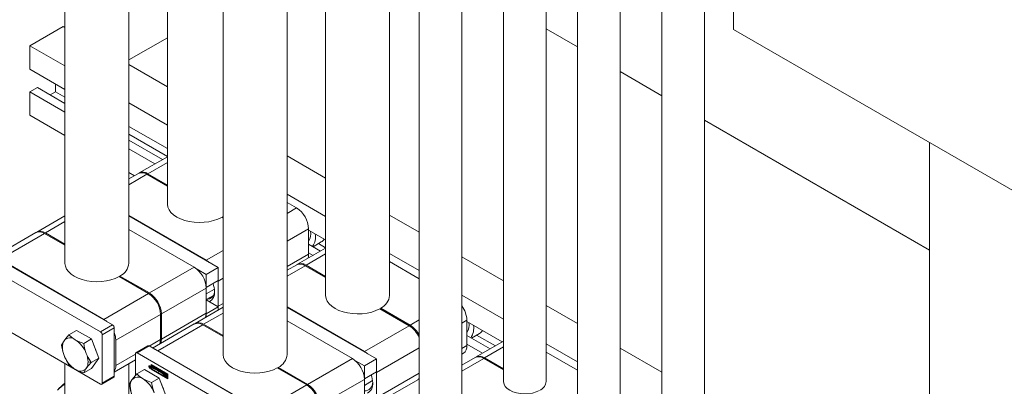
# Model space of a CAD drawing. Header units: millimetres. Extents: x 450 to 25135, y 150 to 17673.
# Tile 296 of 463: x 17151 to 17613, y 10925 to 11096. Entities that reach past the tile are written whole.
import ezdxf

# ---------------------------------------------------------------- set-up
doc = ezdxf.new("R2010")
doc.units = ezdxf.units.MM
doc.linetypes.add('SLD-Centrada-doble', pattern=[12.7, 6.35, -1.27, 1.27, -1.27, 1.27, -1.27])
doc.linetypes.add('SLD-Continua', pattern=[0])
doc.layers.add('COTAS', color=1, linetype='SLD-Continua')
doc.layers.add('OCULTA', color=8, linetype='SLD-Continua')

msp = doc.modelspace()

# ---------------------------------------------------------------- linework, layer by layer
at = {"color": 7, "linetype": 'SLD-Continua', "lineweight": 18, "ltscale": 30}
for p, q in [((17172.52, 11996.83), (17172.52, 10982.26)), ((17202.52, 10982.26), (17202.52, 11996.78)), ((17220.61, 11969.08), (17220.61, 11010.01)), ((17294.85, 11964.36), (17294.85, 10967.16)), ((17246.77, 11953.98), (17246.77, 10939.41)), ((17276.77, 10939.41), (17276.77, 11953.93)), ((17324.85, 10967.16), (17324.85, 11928.5)), ((17338.74, 11920.48), (17338.74, 10903.9)), ((17358.74, 10903.9), (17358.74, 11921.66)), ((17378.34, 11897.63), (17378.34, 10926.75)), ((17452.59, 11890.12), (17452.59, 10883.9)), ((17398.34, 10926.75), (17398.34, 11886.09)), ((17432.99, 10861.05), (17432.99, 11878.81)), ((17472.59, 10883.9), (17472.59, 11882.22)), ((17412.99, 11877.63), (17412.99, 10861.05)), ((17172.52, 10935.19), (17172.52, 10917.54)), ((17202.52, 10917.54), (17202.52, 10935.14))]:
    msp.add_line(p, q, dxfattribs=at)
at = {"layer": 'COTAS', "linetype": 'SLD-Continua', "lineweight": 18, "ltscale": 30}
for p, q in [((17156.06, 11084.28), (17171.61, 11093.26)), ((17172.52, 11092.74), (17171.61, 11093.26)), ((17172.52, 11074.78), (17156.06, 11084.28)), ((17156.06, 11073.26), (17156.06, 11084.28)), ((17220.61, 11064.99), (17202.52, 11075.42)), ((17172.52, 11063.76), (17156.06, 11073.26)), ((17168.08, 11062.64), (17168.08, 11066.32)), ((17156.06, 11062.64), (17159.59, 11064.68)), ((17172.52, 11053.14), (17156.06, 11062.64)), ((17156.06, 11051.62), (17156.06, 11062.64)), ((17172.52, 11057.22), (17159.59, 11064.68)), ((17165.61, 11061.21), (17168.08, 11062.64)), ((17172.52, 11060.07), (17168.08, 11062.64)), ((17220.61, 11047.03), (17202.52, 11057.47)), ((17172.52, 11042.12), (17156.06, 11051.62)), ((17220.61, 11036.01), (17202.52, 11046.44)), ((17220.61, 11032.32), (17202.52, 11042.76)), ((17218.23, 11030.84), (17202.52, 11039.91)), ((17214.69, 11028.8), (17202.52, 11035.83)), ((17220.61, 11032.21), (17207.42, 11024.61)), ((17294.85, 11022.14), (17276.77, 11032.57)), ((17205.14, 11023.29), (17202.52, 11024.8)), ((17207, 11024.36), (17202.52, 11021.78)), ((17220.61, 11018.42), (17211, 11023.97)), ((17211.42, 11024.21), (17220.61, 11018.91)), ((17294.85, 11004.18), (17276.77, 11014.62)), ((17281.21, 11008.17), (17276.77, 11010.74)), ((17172.52, 11004.46), (17159.34, 10996.85)), ((17238.79, 10983.69), (17202.52, 11004.62)), ((17244.44, 10980.22), (17202.52, 11004.41)), ((17246.77, 11003.32), (17246, 11003.77)), ((17246.77, 11004.23), (17246.42, 11004.01)), ((17246.42, 11004.01), (17246.42, 11003.52)), ((17246.42, 11004.01), (17246.77, 11003.81)), ((17338.74, 10996.8), (17324.85, 11004.82)), ((17158.92, 10996.61), (17139.39, 10985.34)), ((17172.52, 10990.67), (17162.91, 10996.21)), ((17163.34, 10996.46), (17172.52, 10991.16)), ((17233.13, 10980.42), (17202.52, 10998.09)), ((17286.87, 10998.37), (17286.87, 10986.53)), ((17294.85, 10993.15), (17286.87, 10997.76)), ((17292.48, 10987.99), (17286.87, 10991.23)), ((17288.97, 10990.01), (17292.8, 10992.22)), ((17294.85, 10989.47), (17291.44, 10991.44)), ((17294.85, 10989.36), (17281.67, 10981.75)), ((17288.94, 10985.95), (17286.87, 10987.14)), ((17338.74, 10978.85), (17324.85, 10986.87)), ((17189.22, 10950.06), (17132.09, 10983.03)), ((17194.88, 10953.32), (17137.74, 10986.3)), ((17190.7, 10955.93), (17141.91, 10984.09)), ((17338.74, 10974.97), (17324.85, 10982.99)), ((17378.34, 10973.95), (17358.74, 10985.26)), ((17234.53, 10979.41), (17238.79, 10976.95)), ((17238.79, 10976.95), (17244.44, 10980.22)), ((17244.44, 10974.17), (17244.44, 10980.22)), ((17281.25, 10981.51), (17276.77, 10978.93)), ((17294.85, 10975.57), (17285.24, 10981.11)), ((17285.67, 10981.36), (17294.85, 10976.06)), ((17211.71, 10968.05), (17197.91, 10976.01)), ((17198.34, 10976.26), (17198.34, 10975.77)), ((17198.34, 10976.26), (17212.13, 10968.3)), ((17238.79, 10976.95), (17238.79, 10970.91)), ((17238.79, 10970.91), (17244.44, 10974.17)), ((17244.44, 10974.17), (17244.44, 10973.89)), ((17244.44, 10962.05), (17244.44, 10973.89)), ((17238.79, 10970.91), (17238.78, 10970.91)), ((17238.79, 10970.62), (17238.79, 10958.78)), ((17238.79, 10967.84), (17242.62, 10970.05)), ((17238.79, 10965.25), (17242.15, 10967.19)), ((17244.44, 10961.76), (17238.79, 10965.03)), ((17378.34, 10955.99), (17358.74, 10967.31)), ((17246.77, 10961.61), (17233.59, 10954)), ((17238.79, 10958.5), (17244.44, 10961.76)), ((17244.44, 10962.05), (17244.44, 10961.76)), ((17244.44, 10960.27), (17244.44, 10961.76)), ((17313.03, 10940.83), (17276.77, 10961.76)), ((17318.69, 10937.37), (17276.77, 10961.56)), ((17334.03, 10952.96), (17320.24, 10960.91)), ((17320.67, 10961.16), (17320.67, 10960.67)), ((17320.67, 10961.16), (17334.46, 10953.2)), ((17412.99, 10953.95), (17398.34, 10962.41)), ((17189.22, 10925.56), (17132.09, 10958.53)), ((17217.36, 10946.42), (17217.36, 10958.26)), ((17217.79, 10958.5), (17217.79, 10946.66)), ((17238.79, 10958.5), (17238.78, 10958.5)), ((17238.79, 10958.5), (17238.79, 10957.01)), ((17307.38, 10937.57), (17276.77, 10955.24)), ((17361.12, 10955.52), (17361.12, 10943.68)), ((17377.69, 10945.35), (17361.12, 10954.91)), ((17177.97, 10950.75), (17174.41, 10948.69)), ((17184.91, 10946.75), (17177.97, 10950.75)), ((17195.65, 10929.27), (17195.65, 10951.98)), ((17233.16, 10953.76), (17213.64, 10942.49)), ((17246.77, 10947.82), (17237.16, 10953.36)), ((17237.59, 10953.61), (17246.77, 10948.31)), ((17184.91, 10946.75), (17181.35, 10944.69)), ((17188.38, 10937.8), (17184.91, 10946.75)), ((17190, 10948.71), (17190, 10926.01)), ((17196.36, 10934.29), (17196.36, 10946.14)), ((17372.02, 10942.08), (17361.12, 10948.37)), ((17363.22, 10947.16), (17367.04, 10949.37)), ((17378.34, 10945.72), (17365.46, 10938.29)), ((17374.5, 10943.51), (17365.69, 10948.59)), ((17211.44, 10943.5), (17205.78, 10940.24)), ((17269.12, 10910.47), (17211.99, 10943.45)), ((17264.95, 10913.08), (17216.16, 10941.24)), ((17368.49, 10940.04), (17361.12, 10944.29)), ((17412.99, 10936), (17398.34, 10944.45)), ((17412.99, 10932.12), (17398.34, 10940.57)), ((17452.59, 10931.1), (17432.99, 10942.41)), ((17188.38, 10937.8), (17184.82, 10935.74)), ((17184.91, 10932.86), (17188.38, 10937.8)), ((17195.65, 10931.18), (17205.55, 10936.89)), ((17205.55, 10939.73), (17205.55, 10929.54)), ((17263.47, 10907.21), (17206.33, 10940.18)), ((17308.78, 10936.56), (17313.03, 10934.1)), ((17313.03, 10934.1), (17318.69, 10937.37)), ((17318.69, 10931.32), (17318.69, 10937.37)), ((17358.74, 10939.6), (17359.46, 10940.02)), ((17365.04, 10938.05), (17358.74, 10934.41)), ((17378.34, 10932.28), (17369.04, 10937.65)), ((17369.46, 10937.9), (17378.34, 10932.77)), ((17184.91, 10932.86), (17181.35, 10930.81)), ((17209.79, 10932.39), (17206.23, 10930.33)), ((17216.73, 10928.38), (17209.79, 10932.39)), ((17212.18, 10934.08), (17212.04, 10934)), ((17212.1, 10933.97), (17212.21, 10933.9)), ((17212.22, 10933.67), (17212.1, 10933.97)), ((17212.25, 10933.65), (17212.11, 10933.57)), ((17212.28, 10934.11), (17212.18, 10934.08)), ((17212.21, 10933.9), (17212.35, 10933.56)), ((17212.29, 10933.71), (17212.22, 10933.67)), ((17212.32, 10933.62), (17212.23, 10933.57)), ((17212.32, 10933.62), (17212.23, 10933.57)), ((17212.28, 10933.38), (17212.3, 10933.37)), ((17212.45, 10933.19), (17212.28, 10933.28)), ((17212.3, 10933.37), (17212.31, 10933.36)), ((17212.31, 10933.36), (17212.35, 10933.34)), ((17212.35, 10933.56), (17212.32, 10933.54)), ((17212.35, 10933.53), (17212.32, 10933.54)), ((17212.35, 10933.83), (17212.45, 10933.77)), ((17212.35, 10933.56), (17212.35, 10933.83)), ((17212.45, 10933.61), (17212.35, 10933.56)), ((17212.45, 10933.59), (17212.35, 10933.53)), ((17212.35, 10933.34), (17212.35, 10933.53)), ((17212.45, 10933.4), (17212.35, 10933.34)), ((17212.45, 10933.35), (17212.42, 10933.36)), ((17212.45, 10933.77), (17212.45, 10933.19)), ((17212.55, 10933.11), (17212.69, 10933.2)), ((17212.98, 10932.57), (17212.98, 10934.71)), ((17212.98, 10934.71), (17220.76, 10930.22)), ((17212.98, 10932.57), (17213.12, 10932.65)), ((17220.76, 10928.08), (17212.98, 10932.57)), ((17213.12, 10934.63), (17213.12, 10932.65)), ((17213.12, 10932.65), (17220.76, 10928.24)), ((17213.29, 10934.49), (17213.15, 10934.41)), ((17213.15, 10934.41), (17213.15, 10932.67)), ((17218.78, 10931.16), (17213.15, 10934.41)), ((17213.15, 10932.67), (17218.78, 10929.42)), ((17213.27, 10933.59), (17213.83, 10933.26)), ((17213.27, 10933.38), (17213.27, 10933.59)), ((17213.41, 10933.46), (17213.27, 10933.38)), ((17214.07, 10932.92), (17213.27, 10933.38)), ((17218.92, 10931.24), (17213.29, 10934.49)), ((17213.3, 10933.92), (17213.83, 10933.61)), ((17213.3, 10933.72), (17213.3, 10933.92)), ((17213.44, 10933.8), (17213.3, 10933.72)), ((17213.83, 10933.41), (17213.3, 10933.72)), ((17213.41, 10933.46), (17213.41, 10933.51)), ((17214.07, 10933.08), (17213.41, 10933.46)), ((17213.44, 10933.8), (17213.44, 10933.84)), ((17213.97, 10933.49), (17213.44, 10933.8)), ((17213.83, 10933.9), (17214.07, 10933.77)), ((17213.83, 10933.61), (17213.83, 10933.9)), ((17213.97, 10933.7), (17213.83, 10933.61)), ((17213.97, 10933.49), (17213.83, 10933.41)), ((17213.83, 10933.26), (17213.83, 10933.41)), ((17213.97, 10933.35), (17213.83, 10933.26)), ((17213.97, 10933.7), (17213.97, 10933.82)), ((17213.97, 10933.35), (17213.97, 10933.49)), ((17214.07, 10933.77), (17214.07, 10932.92)), ((17214.14, 10933.09), (17214.7, 10932.76)), ((17214.14, 10932.88), (17214.14, 10933.09)), ((17214.28, 10932.96), (17214.14, 10932.88)), ((17214.94, 10932.42), (17214.14, 10932.88)), ((17214.17, 10933.42), (17214.7, 10933.11)), ((17214.17, 10933.22), (17214.17, 10933.42)), ((17214.31, 10933.3), (17214.17, 10933.22)), ((17214.7, 10932.91), (17214.17, 10933.22)), ((17214.28, 10932.96), (17214.28, 10933.01)), ((17214.94, 10932.58), (17214.28, 10932.96)), ((17214.31, 10933.3), (17214.31, 10933.34)), ((17214.84, 10932.99), (17214.31, 10933.3)), ((17214.7, 10933.4), (17214.94, 10933.26)), ((17214.7, 10933.11), (17214.7, 10933.4)), ((17214.84, 10933.19), (17214.7, 10933.11)), ((17214.84, 10932.99), (17214.7, 10932.91)), ((17214.7, 10932.76), (17214.7, 10932.91)), ((17214.84, 10932.84), (17214.7, 10932.76)), ((17214.84, 10933.19), (17214.84, 10933.32)), ((17214.84, 10932.84), (17214.84, 10932.99)), ((17214.94, 10933.26), (17214.94, 10932.42)), ((17215.02, 10932.37), (17215.02, 10932.98)), ((17215.16, 10932.45), (17215.02, 10932.37)), ((17215.26, 10932.23), (17215.02, 10932.37)), ((17215.16, 10932.45), (17215.16, 10933.06)), ((17215.26, 10932.4), (17215.16, 10932.45)), ((17215.25, 10933.11), (17215.76, 10932.82)), ((17215.26, 10932.81), (17215.26, 10932.23)), ((17215.42, 10932.94), (17215.28, 10932.86)), ((17215.67, 10932.66), (17215.33, 10932.85)), ((17215.81, 10932.74), (17215.48, 10932.94)), ((17215.74, 10931.96), (17215.74, 10932.53)), ((17215.88, 10932.04), (17215.74, 10931.96)), ((17215.98, 10931.82), (17215.74, 10931.96)), ((17215.88, 10932.04), (17215.88, 10932.62)), ((17215.98, 10931.98), (17215.88, 10932.04)), ((17215.97, 10932.67), (17216.23, 10932.52)), ((17216.36, 10931.6), (17215.97, 10932.67)), ((17215.98, 10932.43), (17215.98, 10931.82)), ((17216.5, 10931.68), (17216.19, 10932.54)), ((17216.23, 10932.52), (17216.29, 10932.34)), ((17216.29, 10932.34), (17216.77, 10932.06)), ((17216.5, 10931.68), (17216.36, 10931.6)), ((17216.71, 10931.4), (17216.36, 10931.6)), ((17216.52, 10932.19), (17216.38, 10932.11)), ((17216.38, 10932.11), (17216.53, 10931.68)), ((17216.69, 10931.93), (17216.38, 10932.11)), ((17216.78, 10931.52), (17216.5, 10931.68)), ((17216.83, 10932.01), (17216.52, 10932.19)), ((17216.53, 10931.68), (17216.69, 10931.93)), ((17216.67, 10931.77), (17216.53, 10931.68)), ((17216.67, 10931.77), (17216.83, 10932.01)), ((17216.83, 10932.01), (17216.69, 10931.93)), ((17217.09, 10932.02), (17216.71, 10931.4)), ((17216.77, 10932.06), (17216.84, 10932.17)), ((17216.9, 10932.13), (17216.77, 10932.06)), ((17216.84, 10932.17), (17217.09, 10932.02)), ((17216.87, 10931.51), (17217.19, 10931.33)), ((17216.87, 10931.31), (17216.87, 10931.51)), ((17217.01, 10931.39), (17216.87, 10931.31)), ((17217.75, 10930.79), (17216.87, 10931.31)), ((17217.01, 10931.39), (17217.01, 10931.43)), ((17217.75, 10930.96), (17217.01, 10931.39)), ((17217.19, 10931.96), (17217.43, 10931.83)), ((17217.19, 10931.33), (17217.19, 10931.96)), ((17217.33, 10931.41), (17217.19, 10931.33)), ((17217.33, 10931.41), (17217.33, 10931.88)), ((17217.43, 10931.83), (17217.43, 10931.19)), ((17217.43, 10931.19), (17217.75, 10931)), ((17218.14, 10931.36), (17218, 10931.28)), ((17218.16, 10931.37), (17218.02, 10931.28)), ((17218.03, 10931.51), (17218.47, 10931.25)), ((17218.44, 10931.05), (17218.06, 10931.27)), ((17218.06, 10931.16), (17218.47, 10930.91)), ((17218.58, 10930.81), (17218.17, 10931.06)), ((17218.58, 10931.13), (17218.21, 10931.35)), ((17218.78, 10931.16), (17218.92, 10931.24)), ((17218.78, 10929.42), (17218.78, 10931.16)), ((17218.92, 10929.5), (17218.92, 10931.24)), ((17219.1, 10931.14), (17218.95, 10931.06)), ((17218.95, 10931.06), (17218.95, 10930.29)), ((17220.58, 10930.12), (17218.95, 10931.06)), ((17220.72, 10930.2), (17219.1, 10931.14)), ((17285.95, 10925.2), (17272.16, 10933.16)), ((17272.59, 10933.41), (17272.59, 10932.92)), ((17272.59, 10933.41), (17286.38, 10925.45)), ((17313.03, 10934.1), (17313.03, 10928.06)), ((17313.03, 10928.06), (17318.69, 10931.32)), ((17318.69, 10931.32), (17318.69, 10931.04)), ((17358.94, 10934.53), (17358.74, 10934.64)), ((17189.77, 10925.5), (17195.43, 10928.77)), ((17216.73, 10928.38), (17213.17, 10926.32)), ((17220.2, 10919.44), (17216.73, 10928.38)), ((17217.75, 10931), (17217.75, 10930.79)), ((17217.81, 10931.04), (17217.99, 10930.94)), ((17218.44, 10930.73), (17218.03, 10930.98)), ((17218.47, 10930.38), (17218.03, 10930.63)), ((17218.07, 10930.83), (17218.44, 10930.62)), ((17218.61, 10930.46), (17218.18, 10930.71)), ((17218.64, 10930.73), (17218.51, 10930.66)), ((17218.51, 10930.61), (17218.65, 10930.69)), ((17218.65, 10931.05), (17218.52, 10930.97)), ((17218.66, 10931.03), (17218.52, 10930.95)), ((17218.66, 10931.03), (17218.52, 10930.95)), ((17218.52, 10930.95), (17218.52, 10930.95)), ((17218.7, 10930.84), (17218.52, 10930.95)), ((17218.65, 10930.7), (17218.52, 10930.63)), ((17218.92, 10929.5), (17218.78, 10929.42)), ((17218.95, 10930.29), (17219.48, 10929.99)), ((17219.1, 10930.17), (17218.95, 10930.09)), ((17218.95, 10930.09), (17218.95, 10929.89)), ((17219.48, 10929.79), (17218.95, 10930.09)), ((17218.95, 10929.89), (17219.37, 10929.65)), ((17219.1, 10929.6), (17218.95, 10929.52)), ((17218.95, 10929.52), (17218.95, 10929.32)), ((17220.41, 10928.69), (17218.95, 10929.52)), ((17218.95, 10929.32), (17220.58, 10928.38)), ((17219.62, 10929.87), (17219.1, 10930.17)), ((17219.57, 10929.33), (17219.1, 10929.6)), ((17219.13, 10930.76), (17220.58, 10929.92)), ((17219.13, 10930.39), (17219.13, 10930.76)), ((17219.27, 10930.47), (17219.13, 10930.39)), ((17219.37, 10930.25), (17219.13, 10930.39)), ((17219.27, 10930.47), (17219.27, 10930.68)), ((17219.5, 10930.34), (17219.27, 10930.47)), ((17219.57, 10930.39), (17219.43, 10930.31)), ((17219.62, 10930.07), (17219.48, 10929.99)), ((17219.62, 10929.87), (17219.48, 10929.79)), ((17219.62, 10930.07), (17219.64, 10930.11)), ((17220.41, 10928.85), (17219.96, 10929.11)), ((17220.06, 10929.66), (17220.58, 10929.35)), ((17220.2, 10929.54), (17220.06, 10929.45)), ((17220.58, 10929.15), (17220.06, 10929.45)), ((17220.11, 10929.14), (17220.18, 10929.18)), ((17220.31, 10929.88), (17220.17, 10929.79)), ((17220.58, 10929.56), (17220.17, 10929.79)), ((17220.17, 10929.19), (17220.41, 10929.05)), ((17220.72, 10929.23), (17220.2, 10929.54)), ((17220.72, 10929.64), (17220.31, 10929.88)), ((17220.41, 10929.05), (17220.41, 10928.69)), ((17220.72, 10930.2), (17220.58, 10930.12)), ((17220.58, 10929.92), (17220.58, 10930.12)), ((17220.72, 10930), (17220.58, 10929.92)), ((17220.72, 10929.64), (17220.58, 10929.56)), ((17220.58, 10929.35), (17220.58, 10929.56)), ((17220.72, 10929.43), (17220.58, 10929.35)), ((17220.72, 10929.23), (17220.58, 10929.15)), ((17220.58, 10928.38), (17220.58, 10929.15)), ((17220.72, 10928.46), (17220.58, 10928.38)), ((17220.72, 10930), (17220.72, 10930.2)), ((17220.72, 10929.43), (17220.72, 10929.64)), ((17220.72, 10928.46), (17220.72, 10929.23)), ((17220.76, 10930.22), (17220.76, 10928.08)), ((17313.03, 10928.06), (17313.03, 10928.06)), ((17313.03, 10927.77), (17313.03, 10915.93)), ((17313.03, 10924.99), (17316.87, 10927.2)), ((17318.69, 10919.2), (17318.69, 10931.04)), ((17318.69, 10916.49), (17338.03, 10927.65)), ((17338.46, 10927.9), (17338.74, 10928.06)), ((17202.52, 10925.65), (17202.79, 10925.46))]:
    msp.add_line(p, q, dxfattribs=at)
at = {"layer": 'COTAS', "linetype": 'SLD-Centrada-doble', "lineweight": 18, "ltscale": 30}
for p, q in [((17220.61, 11029.51), (17211.42, 11024.21)), ((17202.52, 11019.07), (17211, 11023.97)), ((17281.21, 11008.17), (17276.77, 11005.61)), ((17172.52, 11001.76), (17163.34, 10996.46)), ((17141.91, 10984.09), (17162.91, 10996.21)), ((17286.87, 10998.37), (17276.77, 10992.54)), ((17238.79, 10983.69), (17246.77, 10988.29)), ((17286.87, 10986.53), (17276.77, 10980.7)), ((17294.85, 10986.66), (17285.67, 10981.36)), ((17233.13, 10980.42), (17212.13, 10968.3)), ((17276.77, 10976.22), (17285.24, 10981.11)), ((17244.44, 10973.89), (17246.77, 10975.23)), ((17190.7, 10955.93), (17211.71, 10968.05)), ((17238.79, 10970.62), (17217.79, 10958.5)), ((17238.79, 10958.78), (17217.79, 10946.66)), ((17246.77, 10958.91), (17237.59, 10953.61)), ((17244.44, 10962.05), (17246.77, 10963.39)), ((17196.36, 10946.14), (17217.36, 10958.26)), ((17338.74, 10955.67), (17334.46, 10953.2)), ((17361.12, 10955.52), (17358.74, 10954.15)), ((17189.22, 10950.06), (17194.88, 10953.32)), ((17190, 10948.71), (17195.65, 10951.98)), ((17216.16, 10941.24), (17237.16, 10953.36)), ((17313.03, 10940.83), (17334.03, 10952.96)), ((17212.1, 10943.38), (17217.36, 10946.42)), ((17171.33, 10942.91), (17170.94, 10943.76)), ((17206.33, 10940.18), (17211.99, 10943.45)), ((17318.69, 10931.04), (17338.74, 10942.61)), ((17361.12, 10943.68), (17358.74, 10942.31)), ((17378.34, 10943.02), (17369.46, 10937.9)), ((17184.82, 10935.74), (17183.35, 10935.97)), ((17196.36, 10934.29), (17205.55, 10939.6)), ((17307.38, 10937.57), (17286.38, 10925.45)), ((17358.74, 10931.71), (17369.04, 10937.65)), ((17211.83, 10933.83), (17211.96, 10933.9)), ((17212.1, 10933.56), (17212.25, 10933.64)), ((17212.11, 10933.57), (17212.25, 10933.65)), ((17212.18, 10933.68), (17212.13, 10933.65)), ((17212.21, 10933.46), (17212.14, 10933.42)), ((17212.29, 10933.38), (17212.21, 10933.33)), ((17212.42, 10933.36), (17212.28, 10933.28)), ((17212.66, 10933.35), (17212.75, 10933.4)), ((17215.16, 10933.06), (17215.02, 10932.98)), ((17215.48, 10932.94), (17215.33, 10932.85)), ((17215.81, 10932.74), (17215.67, 10932.66)), ((17215.88, 10932.62), (17215.74, 10932.53)), ((17217.8, 10931.37), (17217.94, 10931.45)), ((17218.17, 10931.06), (17218.03, 10930.98)), ((17218.21, 10931.35), (17218.06, 10931.27)), ((17218.58, 10931.13), (17218.44, 10931.05)), ((17218.61, 10931.11), (17218.47, 10931.03)), ((17218.64, 10931.07), (17218.5, 10931)), ((17190, 10926.01), (17195.65, 10929.27)), ((17217.8, 10931.03), (17217.82, 10931.04)), ((17218.18, 10930.71), (17218.03, 10930.63)), ((17218.58, 10930.81), (17218.44, 10930.73)), ((17218.6, 10930.79), (17218.46, 10930.71)), ((17218.61, 10930.46), (17218.47, 10930.38)), ((17218.62, 10930.76), (17218.49, 10930.69)), ((17218.65, 10930.7), (17218.52, 10930.63)), ((17313.03, 10927.77), (17292.03, 10915.65)), ((17318.69, 10919.2), (17338.74, 10930.77)), ((17203.15, 10924.54), (17202.76, 10925.39)), ((17264.95, 10913.08), (17285.95, 10925.2))]:
    msp.add_line(p, q, dxfattribs=at)
at = {"layer": 'COTAS', "linetype": 'SLD-Continua', "lineweight": 18, "ltscale": 30, "flags": 128}
for points in [[(17246, 11003.77), (17244.2, 11002.91), (17242.2, 11002.23), (17240.04, 11001.74), (17237.77, 11001.44), (17235.46, 11001.35), (17233.14, 11001.47), (17230.88, 11001.79), (17228.74, 11002.31), (17226.76, 11003.01), (17225, 11003.89), (17223.49, 11004.91), (17222.27, 11006.05), (17221.37, 11007.28), (17220.81, 11008.59), (17220.61, 11009.92), (17220.61, 11010.01)], [(17286.56, 10984.58), (17286.76, 10985.32), (17286.87, 10986.53)], [(17197.91, 10976.01), (17196.12, 10975.16), (17194.12, 10974.48), (17191.96, 10973.99), (17189.69, 10973.69), (17187.37, 10973.6), (17185.06, 10973.72), (17182.8, 10974.04), (17180.66, 10974.56), (17178.68, 10975.26), (17176.92, 10976.14), (17175.4, 10977.15), (17174.18, 10978.3), (17173.28, 10979.53), (17172.73, 10980.83), (17172.52, 10982.17), (17172.52, 10982.26)], [(17238.79, 10983.69), (17239.89, 10982.92), (17240.19, 10982.67)], [(17320.24, 10960.91), (17318.45, 10960.06), (17316.45, 10959.38), (17314.29, 10958.89), (17312.02, 10958.59), (17309.7, 10958.5), (17307.39, 10958.62), (17305.13, 10958.94), (17302.99, 10959.46), (17301.01, 10960.16), (17299.25, 10961.04), (17297.73, 10962.05), (17296.51, 10963.2), (17295.61, 10964.43), (17295.06, 10965.73), (17294.85, 10967.07), (17294.85, 10967.16)], [(17238.48, 10956.83), (17238.68, 10957.57), (17238.79, 10958.78)], [(17190.7, 10955.93), (17191.81, 10955.17), (17192.11, 10954.92)], [(17172.13, 10945.92), (17171.36, 10944.67), (17170.94, 10943.76)], [(17174.41, 10948.69), (17172.97, 10947.02), (17172.13, 10945.92)], [(17177.34, 10946.38), (17175.63, 10947.56), (17174.41, 10948.69)], [(17181.35, 10944.69), (17178.91, 10945.59), (17177.34, 10946.38)], [(17217.05, 10944.46), (17217.25, 10945.2), (17217.36, 10946.42)], [(17217.79, 10946.66), (17217.68, 10945.45), (17217.48, 10944.71)], [(17170.94, 10943.76), (17171.5, 10940.92), (17172.13, 10938.97)], [(17182.55, 10939.91), (17181.77, 10942.42), (17181.35, 10944.69)], [(17214.76, 10941.85), (17215.06, 10941.75), (17216.16, 10941.24)], [(17313.03, 10940.83), (17314.14, 10940.07), (17314.44, 10939.82)], [(17172.13, 10938.97), (17173.24, 10936.65), (17174.41, 10934.81)], [(17184.82, 10935.74), (17183.38, 10938.07), (17182.55, 10939.91)], [(17182.55, 10932.97), (17183.65, 10934.4), (17184.82, 10935.74)], [(17272.16, 10933.16), (17270.37, 10932.31), (17268.36, 10931.63), (17266.2, 10931.14), (17263.94, 10930.84), (17261.62, 10930.75), (17259.3, 10930.87), (17257.05, 10931.19), (17254.91, 10931.71), (17252.93, 10932.41), (17251.16, 10933.28), (17249.65, 10934.3), (17248.43, 10935.44), (17247.53, 10936.68), (17246.97, 10937.98), (17246.77, 10939.32), (17246.77, 10939.41)], [(17174.41, 10934.81), (17175.97, 10933.41), (17177.34, 10932.5)], [(17177.34, 10932.5), (17179.38, 10931.51), (17181.35, 10930.81)], [(17181.35, 10930.81), (17181.91, 10931.98), (17182.55, 10932.97)], [(17211.83, 10933.83), (17211.86, 10934.01), (17211.97, 10934.13), (17212.12, 10934.16), (17212.3, 10934.1), (17212.48, 10933.95), (17212.63, 10933.75), (17212.73, 10933.51), (17212.76, 10933.29)], [(17212.76, 10933.29), (17212.73, 10933.1), (17212.63, 10932.98), (17212.48, 10932.95), (17212.3, 10933.02), (17212.12, 10933.16), (17211.97, 10933.37), (17211.86, 10933.6), (17211.83, 10933.83)], [(17212.66, 10933.35), (17212.63, 10933.52), (17212.55, 10933.71), (17212.43, 10933.86), (17212.3, 10933.98), (17212.16, 10934.02), (17212.04, 10934), (17211.96, 10933.91), (17211.93, 10933.77)], [(17211.93, 10933.77), (17211.96, 10933.59), (17212.04, 10933.41), (17212.16, 10933.25), (17212.3, 10933.14), (17212.43, 10933.09), (17212.55, 10933.11), (17212.63, 10933.2), (17212.66, 10933.35)], [(17211.97, 10933.93), (17212, 10934.1), (17212.04, 10934.16)], [(17212.41, 10933.37), (17212.41, 10933.37), (17212.42, 10933.36)], [(17212.69, 10933.04), (17212.62, 10933.04), (17212.45, 10933.09)], [(17212.69, 10933.2), (17212.69, 10933.2), (17212.76, 10933.27)], [(17215.18, 10933.14), (17215.17, 10933.11), (17215.16, 10933.06)], [(17217.96, 10931.53), (17217.95, 10931.5), (17217.94, 10931.45)], [(17218.62, 10931.1), (17218.62, 10931.11), (17218.61, 10931.11)], [(17203.95, 10927.55), (17203.18, 10926.31), (17202.76, 10925.39)], [(17206.23, 10930.33), (17204.79, 10928.65), (17203.95, 10927.55)], [(17209.16, 10928.02), (17207.45, 10929.2), (17206.23, 10930.33)], [(17213.17, 10926.32), (17210.73, 10927.23), (17209.16, 10928.02)], [(17218.61, 10930.46), (17218.66, 10930.44), (17218.69, 10930.43)], [(17220.17, 10929.79), (17220.09, 10929.94), (17219.99, 10930.08), (17219.88, 10930.19), (17219.77, 10930.27), (17219.65, 10930.32), (17219.54, 10930.34), (17219.45, 10930.31), (17219.37, 10930.25)], [(17219.37, 10929.65), (17219.45, 10929.5), (17219.54, 10929.37), (17219.65, 10929.25), (17219.77, 10929.17), (17219.88, 10929.12), (17219.99, 10929.11), (17220.09, 10929.13), (17220.17, 10929.19)], [(17219.48, 10929.99), (17219.52, 10930.06), (17219.59, 10930.1), (17219.67, 10930.11), (17219.77, 10930.07), (17219.86, 10930), (17219.95, 10929.9), (17220.01, 10929.78), (17220.06, 10929.66)], [(17220.06, 10929.45), (17220.01, 10929.38), (17219.95, 10929.34), (17219.86, 10929.34), (17219.77, 10929.37), (17219.67, 10929.45), (17219.59, 10929.55), (17219.52, 10929.66), (17219.48, 10929.79)], [(17338.74, 10928.09), (17338.46, 10927.9), (17338.24, 10927.78)], [(17395.2, 10922.55), (17393.68, 10921.87), (17391.96, 10921.37), (17390.11, 10921.07), (17388.19, 10920.98), (17386.28, 10921.11), (17384.44, 10921.44), (17382.75, 10921.97), (17381.27, 10922.67), (17380.05, 10923.53), (17379.13, 10924.51), (17378.56, 10925.57), (17378.34, 10926.67), (17378.34, 10926.75)], [(17202.82, 10925.41), (17202.82, 10925.41), (17202.52, 10925.6)], [(17202.76, 10925.39), (17203.32, 10922.56), (17203.95, 10920.61)], [(17214.36, 10921.54), (17213.59, 10924.06), (17213.17, 10926.32)]]:
    msp.add_lwpolyline(points, dxfattribs=at)
at = {"layer": 'COTAS', "linetype": 'SLD-Continua', "lineweight": 18, "ltscale": 900}
for centre, radius, start, end in [((17208.66, 11020.69), 4.02, 54.3909, 114.3073), ((17209.12, 11021.12), 3.86, 53.3147, 119.5144), ((17274.59, 10997.82), 12.29, 2.6023, 57.3977), ((17160.57, 10992.94), 4.02, 54.3909, 114.3073), ((17161.03, 10993.37), 3.86, 53.3147, 119.5144), ((17281.86, 10996), 6.04, 326.0664, 11.9009), ((17282.25, 10994.64), 7.85, 325.2729, 9.6988), ((17290.61, 10995.94), 4.32, 300.5193, 326.1552), ((17195.04, 10983.02), 7.52, 296.0067, 354.2036), ((17283.36, 10978.27), 3.86, 53.3147, 119.5144), ((17226.51, 10970.06), 12.29, 2.6023, 57.3977), ((17282.9, 10977.84), 4.02, 54.3909, 114.3073), ((17229.88, 10968.75), 12.79, 1.0644, 18.3556), ((17205.08, 10957.7), 12.29, 2.6023, 57.3977), ((17205.51, 10957.94), 12.29, 2.6023, 57.3977), ((17238.91, 10969.04), 3.77, 268.8101, 5.5859), ((17238.06, 10968.35), 4.66, 297.3324, 7.8896), ((17317.37, 10967.92), 7.52, 296.0067, 354.2036), ((17348.99, 10954.99), 12.14, 2.5309, 36.544), ((17235.28, 10950.51), 3.86, 53.3147, 119.5144), ((17356.1, 10953.14), 6.04, 326.0664, 11.9009), ((17188.31, 10948.63), 1.69, 2.6023, 57.3977), ((17193.97, 10951.9), 1.69, 2.6023, 57.3977), ((17185.89, 10945.92), 10.48, 1.1952, 21.206), ((17234.82, 10950.09), 4.02, 54.3909, 114.3073), ((17327.44, 10942.65), 12.23, 22.4568, 57.3672), ((17328.03, 10943.08), 11.99, 26.6606, 57.5685), ((17356.5, 10951.79), 7.85, 325.2729, 9.6988), ((17364.85, 10953.09), 4.32, 300.5193, 326.1552), ((17176.54, 10943.12), 5.22, 147.657, 182.3504), ((17174.98, 10943.49), 3.74, 50.7621, 139.4825), ((17170.31, 10935.4), 13.04, 20.2251, 57.3667), ((17182.39, 10943.12), 11.07, 181.1076, 202.0199), ((17174.92, 10937.96), 12.56, 14.5222, 27.2672), ((17211.67, 10943), 0.553, 54.3909, 114.3073), ((17357.2, 10943.25), 3.95, 305.0092, 6.2982), ((17184.37, 10943.48), 13.04, 200.2251, 237.3667), ((17172.29, 10935.76), 11.07, 1.1076, 22.0199), ((17178.14, 10935.76), 5.22, 327.657, 2.3504), ((17206.03, 10939.81), 0.48, 50.815, 189.2203), ((17269.29, 10940.17), 7.52, 296.0067, 354.2036), ((17300.75, 10927.21), 12.29, 2.6023, 57.3977), ((17366.69, 10934.38), 4.02, 54.3909, 114.3073), ((17367.16, 10934.8), 3.86, 53.3147, 119.5144), ((17179.7, 10935.39), 3.74, 230.7621, 319.4825), ((17191.49, 10934.08), 4.87, 328.6357, 2.5716), ((17212.29, 10933.56), 0.182, 176.1326, 180.0376), ((17212.4, 10933.57), 0.291, 181.8333, 209.8186), ((17212.24, 10933.58), 0.134, 148.3438, 182.2611), ((17212.31, 10933.57), 0.206, 180.0011, 180.6509), ((17212.19, 10933.6), 0.0808, 64.8458, 143.5356), ((17212.45, 10933.59), 0.347, 208.0808, 226.7233), ((17212.25, 10933.52), 0.0471, 114.4056, 184.7939), ((17212.35, 10933.51), 0.145, 176.293, 180.0345), ((17212.38, 10933.51), 0.18, 180.2692, 190.4358), ((17212.34, 10933.5), 0.134, 190.7142, 221.3104), ((17212.49, 10933.63), 0.408, 227.1271, 239.0941), ((17212.24, 10933.43), 0.142, 55.5451, 94.4884), ((17212.43, 10933.59), 0.257, 222.0223, 235.681), ((17212.42, 10933.66), 0.171, 169.0656, 180.3763), ((17212.43, 10933.64), 0.182, 176.1326, 180.0376), ((17212.45, 10933.65), 0.206, 180.0011, 180.6509), ((17212.49, 10933.64), 0.242, 180.5796, 194.5759), ((17215.16, 10933), 0.14, 50.815, 189.2203), ((17215.31, 10932.82), 0.0448, 50.815, 189.2203), ((17215.45, 10932.89), 0.0516, 54.3909, 114.3073), ((17215.59, 10932.53), 0.158, 2.6023, 57.3977), ((17215.49, 10932.4), 0.492, 2.6023, 57.3977), ((17215.73, 10932.61), 0.158, 2.6023, 57.3977), ((17217.94, 10931.4), 0.142, 50.815, 189.2203), ((17218.3, 10931.4), 0.501, 182.6659, 236.5378), ((17218.4, 10931.47), 0.452, 181.6993, 205.4505), ((17218.01, 10931.26), 0.0245, 136.5695, 183.9282), ((17218.05, 10931.26), 0.0653, 182.0999, 212.7516), ((17218.01, 10931.25), 0.0348, 78.1144, 128.3791), ((17218.16, 10931.32), 0.187, 210.7071, 223.3079), ((17218, 10931.16), 0.125, 58.9859, 80.6909), ((17218.2, 10931.36), 0.244, 223.3325, 236.1144), ((17218.4, 10931.43), 0.436, 217.905, 237.7106), ((17218.15, 10931.33), 0.0356, 78.4024, 118.8984), ((17218.14, 10931.24), 0.125, 58.9859, 80.6909), ((17218.2, 10930.83), 0.5, 2.6023, 57.3977), ((17218.47, 10930.95), 0.214, 48.9645, 59.708), ((17195.11, 10929.21), 0.542, 305.0092, 6.2982), ((17208.36, 10924.76), 5.22, 147.657, 182.3504), ((17206.8, 10925.12), 3.74, 50.7621, 139.4825), ((17202.13, 10917.03), 13.04, 20.2251, 57.3667), ((17218.1, 10931.03), 0.295, 177.4363, 180.0165), ((17218.3, 10931.05), 0.5, 182.6023, 237.3977), ((17218.05, 10930.94), 0.06, 181.3517, 204.691), ((17218.11, 10930.96), 0.125, 203.3929, 221.5528), ((17218.16, 10931), 0.187, 219.7245, 231.0912), ((17218.42, 10931.11), 0.465, 210.3522, 238.1069), ((17218.17, 10931.02), 0.21, 230.3634, 239.7782), ((17218.33, 10930.87), 0.214, 48.9645, 59.708), ((17218.32, 10930.53), 0.238, 52.0945, 58.7158), ((17218.51, 10930.73), 0.135, 239.4594, 254.9924), ((17218.32, 10930.54), 0.226, 41.8691, 51.3289), ((17218.34, 10930.88), 0.198, 36.2416, 48.9215), ((17218.2, 10930.49), 0.499, 2.5904, 57.5484), ((17218.56, 10930.49), 0.142, 230.815, 9.2203), ((17218.49, 10930.65), 0.0505, 252.2647, 287.659), ((17218.37, 10930.58), 0.156, 27.8172, 41.8516), ((17218.41, 10930.93), 0.117, 21.5219, 36.3088), ((17218.46, 10930.62), 0.0635, 1.8306, 29.7903), ((17218.5, 10930.62), 0.0206, 292.4168, 7.2181), ((17218.46, 10930.95), 0.0582, 2.5616, 20.445), ((17218.48, 10930.63), 0.041, 358.3352, 0.007), ((17218.47, 10930.62), 0.223, 56.7033, 58.8144), ((17218.64, 10930.7), 0.0165, 300.8229, 330.8062), ((17218.4, 10930.86), 0.296, 357.7476, 0.0128), ((17219.69, 10930.17), 0.252, 85.0391, 119.1529), ((17220.16, 10929.94), 0.538, 187.7942, 257.5203), ((17219.26, 10929.43), 1.14, 23.1391, 42.3801), ((17313.16, 10926.19), 3.77, 268.8101, 5.5859), ((17304.13, 10925.9), 12.79, 1.0644, 18.3556), ((17336.64, 10930.05), 2.77, 300.1729, 319.328), ((17393.47, 10927.19), 4.89, 296.1196, 354.8691), ((17184.43, 10910.4), 19.67, 127.2492, 141.3831), ((17180.14, 10913.06), 14.68, 121.2853, 139.0441), ((17189.52, 10925.93), 0.48, 230.815, 9.2203), ((17214.21, 10924.76), 11.07, 181.1076, 202.0199), ((17206.74, 10919.59), 12.56, 14.5222, 27.2672), ((17279.33, 10914.85), 12.29, 2.6023, 57.3977), ((17279.75, 10915.09), 12.29, 2.6023, 57.3977), ((17312.31, 10925.5), 4.66, 297.3324, 7.8896)]:
    msp.add_arc(centre, radius, start, end, dxfattribs=at)
at = {"layer": 'OCULTA', "linetype": 'SLD-Continua', "lineweight": 18, "ltscale": 30}
for p, q in [((17486.27, 11091.94), (17486.27, 11206.27)), ((17486.27, 11206.27), (17486.27, 11091.94)), ((17398.34, 11092.14), (17412.99, 11083.69)), ((17398.34, 11092.14), (17412.99, 11083.69)), ((17398.34, 11092.14), (17412.99, 11083.69)), ((17398.34, 11092.14), (17412.99, 11083.69)), ((17398.34, 11092.14), (17412.99, 11083.69)), ((18327.73, 10606.3), (17486.27, 11091.94)), ((17220.61, 11088.03), (17202.52, 11077.59)), ((17220.61, 11088.03), (17202.52, 11077.59)), ((17220.61, 11088.03), (17202.52, 11077.59)), ((17220.61, 11088.03), (17202.52, 11077.59)), ((17220.61, 11088.03), (17202.52, 11077.59)), ((17432.99, 11072.14), (17452.59, 11060.83)), ((17432.99, 11072.14), (17452.59, 11060.83)), ((17432.99, 11072.14), (17452.59, 11060.83)), ((17432.99, 11072.14), (17452.59, 11060.83)), ((17432.99, 11072.14), (17452.59, 11060.83)), ((17472.59, 11049.29), (17578.2, 10988.34)), ((17472.59, 11049.29), (17578.2, 10988.34)), ((17472.59, 11049.29), (17578.2, 10988.34)), ((17472.59, 11049.29), (17578.2, 10988.34)), ((17472.59, 11049.29), (17578.2, 10988.34)), ((17578.2, 10483.99), (17578.2, 11038.89))]:
    msp.add_line(p, q, dxfattribs=at)

doc.saveas('drawing.dxf')
